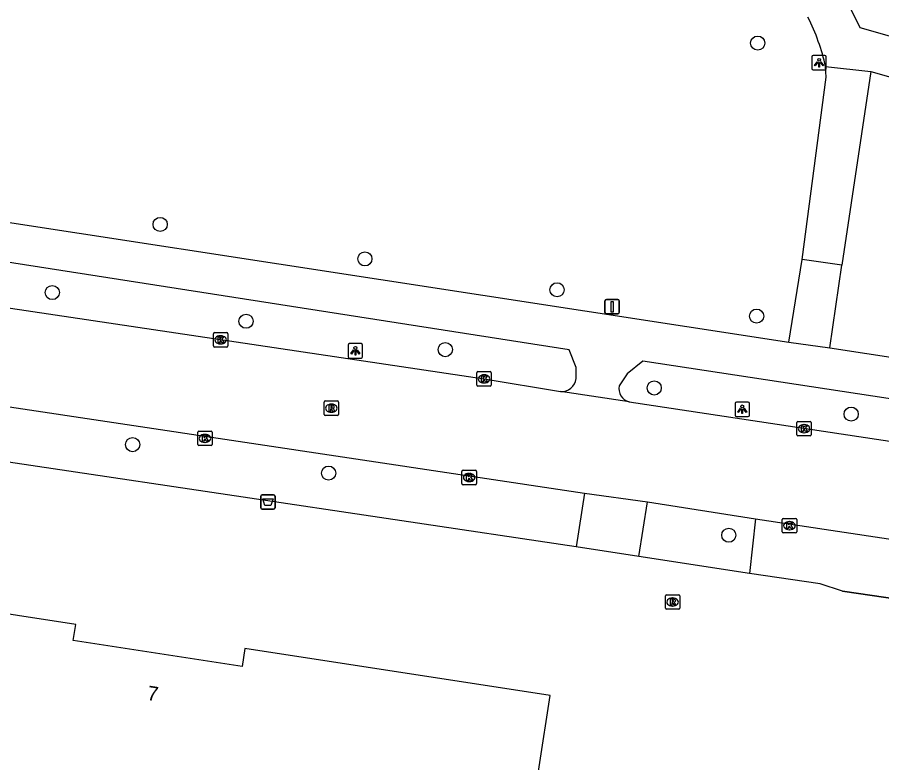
# Model space of a CAD drawing. Extents: x 163010 to 163853, y 382793 to 383982.
# Drawn here: x 163372.7 to 163432.5, y 382972.9 to 383024.5 of the extents above; entities that cross this region are included whole.
import ezdxf

# ---------------------------------------------------------------- set-up
doc = ezdxf.new("R2010")
doc.units = 0
for name, color, linetype in [('IMGEO_Afvalbak', 7, 'Continuous'), ('IMGEO_Boom', 7, 'Continuous'), ('IMGEO_Fietspad_gesloten', 7, 'Continuous'), ('IMGEO_Kolk', 7, 'Continuous'), ('IMGEO_Lichtpunt', 7, 'Continuous'), ('IMGEO_Muur', 7, 'Continuous'), ('IMGEO_Pand', 7, 'Continuous'), ('IMGEO_Pand_nummerreeks', 7, 'Continuous'), ('IMGEO_Rijbaan_lokaal_gesloten', 7, 'Continuous'), ('IMGEO_Rioolput', 7, 'Continuous'), ('IMGEO_Verkeersbordpaal', 7, 'Continuous'), ('IMGEO_Voetpad_gesloten', 7, 'Continuous'), ('IMGEO_Voetpad_open', 7, 'Continuous')]:
    doc.layers.add(name, color=color, linetype=linetype)

msp = doc.modelspace()

# ---------------------------------------------------------------- linework, layer by layer
at = {"layer": 'IMGEO_Afvalbak'}
for p, q in [((163389.537, 382990.565), (163389.537, 382991.365)), ((163389.537, 382991.365), (163389.537, 382990.565)), ((163389.637, 382991.465), (163390.427, 382991.465)), ((163390.427, 382991.465), (163389.637, 382991.465)), ((163390.527, 382991.365), (163390.527, 382990.565)), ((163390.527, 382990.565), (163390.527, 382991.365)), ((163390.427, 382990.465), (163389.637, 382990.465)), ((163389.637, 382990.465), (163390.427, 382990.465))]:
    msp.add_line(p, q, dxfattribs=at)
msp.add_lwpolyline([(163389.68, 382991.179), (163390.384, 382991.179), (163390.235, 382990.709), (163389.829, 382990.709), (163389.68, 382991.179)], dxfattribs=at)
for centre, start, end in [((163389.637, 382991.365), 90, 180), ((163389.637, 382991.365), 90, 180), ((163390.427, 382991.365), 0, 90), ((163390.427, 382991.365), 360, 90), ((163389.637, 382990.565), 180, 270), ((163389.637, 382990.565), 180, 270), ((163390.427, 382990.565), 270, 0), ((163390.427, 382990.565), 270, 0)]:
    msp.add_arc(centre, 0.1, start, end, dxfattribs=at)
at = {"layer": 'IMGEO_Boom'}
for centre in [(163423.924, 383022.718), (163382.577, 383010.17), (163396.744, 383007.785), (163375.112, 383005.454), (163410.036, 383005.647), (163423.85, 383003.823), (163388.519, 383003.468), (163402.307, 383001.504), (163416.764, 382998.851), (163430.389, 382997.041), (163380.672, 382994.933), (163394.232, 382992.958), (163421.921, 382988.663)]:
    msp.add_circle(centre, 0.489, dxfattribs=at)
at = {"layer": 'IMGEO_Fietspad_gesloten'}
for points in [[(163411.354, 382999.501), (163411.369, 383000.271), (163410.874, 383001.497), (163339.774, 383012.591), (163332.089, 383015.205)], [(163340.004, 383015.426), (163341.665, 383014.986), (163426.083, 383002.018)], [(163426.083, 383002.018), (163428.914, 383001.629)], [(163428.914, 383001.629), (163486.6, 382992.801), (163541.477, 382984.514)], [(163489.787, 382987.615), (163489.768, 382988.576), (163489.468, 382989.524), (163415.977, 383000.7), (163414.901, 382999.838), (163414.341, 382999.01)]]:
    msp.add_lwpolyline(points, dxfattribs=at)
for centre, radius, start, end in [((163410.342, 382999.622), 1.02, 265.92047, 353.17976), ((163415.265, 382998.808), 0.946, 167.66, 254.97458)]:
    msp.add_arc(centre, radius, start, end, dxfattribs=at)
at = {"layer": 'IMGEO_Kolk'}
for p, q in [((163386.259, 383001.757), (163386.259, 383002.609)), ((163386.334, 383002.683), (163387.186, 383002.683)), ((163386.747, 383002.463), (163386.772, 383002.463)), ((163387.26, 383002.609), (163387.26, 383001.757)), ((163387.186, 383001.683), (163386.334, 383001.683)), ((163386.77, 383001.903), (163386.745, 383001.903)), ((163404.486, 382999.055), (163404.486, 382999.907)), ((163404.561, 382999.981), (163405.413, 382999.981)), ((163405.487, 382999.907), (163405.487, 382999.055)), ((163404.974, 382999.761), (163404.999, 382999.761)), ((163405.413, 382998.981), (163404.561, 382998.981)), ((163404.997, 382999.201), (163404.972, 382999.201)), ((163426.628, 382995.612), (163426.628, 382996.464)), ((163426.703, 382996.538), (163427.555, 382996.538)), ((163427.116, 382996.318), (163427.141, 382996.318)), ((163427.629, 382996.464), (163427.629, 382995.612)), ((163385.175, 382994.936), (163385.175, 382995.788)), ((163385.25, 382995.862), (163386.102, 382995.862)), ((163386.176, 382995.788), (163386.176, 382994.936)), ((163427.139, 382995.758), (163427.114, 382995.758)), ((163385.663, 382995.642), (163385.688, 382995.642)), ((163427.555, 382995.538), (163426.703, 382995.538)), ((163386.102, 382994.862), (163385.25, 382994.862)), ((163385.686, 382995.082), (163385.661, 382995.082)), ((163403.457, 382992.231), (163403.457, 382993.083)), ((163403.532, 382993.157), (163404.384, 382993.157)), ((163403.945, 382992.937), (163403.97, 382992.937)), ((163404.458, 382993.083), (163404.458, 382992.231)), ((163404.384, 382992.157), (163403.532, 382992.157)), ((163403.968, 382992.377), (163403.943, 382992.377)), ((163425.617, 382988.898), (163425.617, 382989.75)), ((163425.692, 382989.824), (163426.544, 382989.824)), ((163426.618, 382989.75), (163426.618, 382988.898)), ((163426.105, 382989.604), (163426.13, 382989.604)), ((163426.544, 382988.824), (163425.692, 382988.824)), ((163426.128, 382989.044), (163426.103, 382989.044))]:
    msp.add_line(p, q, dxfattribs=at)
for points in [[(163386.259, 383001.757), (163386.259, 383002.609)], [(163386.334, 383002.683), (163387.186, 383002.683)], [(163386.58, 383002.383), (163386.703, 383002.383), (163386.703, 383002.232), (163386.833, 383002.383), (163386.997, 383002.383), (163386.851, 383002.232), (163387.004, 383001.983), (163386.852, 383001.983), (163386.767, 383002.147), (163386.703, 383002.08), (163386.703, 383001.983), (163386.58, 383001.983), (163386.58, 383002.383)], [(163387.26, 383002.609), (163387.26, 383001.757)], [(163387.186, 383001.683), (163386.334, 383001.683)], [(163404.486, 382999.055), (163404.486, 382999.907)], [(163404.561, 382999.981), (163405.413, 382999.981)], [(163405.487, 382999.907), (163405.487, 382999.055)], [(163404.807, 382999.681), (163404.93, 382999.681), (163404.93, 382999.53), (163405.06, 382999.681), (163405.224, 382999.681), (163405.078, 382999.53), (163405.231, 382999.281), (163405.079, 382999.281), (163404.994, 382999.445), (163404.93, 382999.378), (163404.93, 382999.281), (163404.807, 382999.281), (163404.807, 382999.681)], [(163405.413, 382998.981), (163404.561, 382998.981)], [(163426.628, 382995.612), (163426.628, 382996.464)], [(163426.703, 382996.538), (163427.555, 382996.538)], [(163427.629, 382996.464), (163427.629, 382995.612)], [(163385.175, 382994.936), (163385.175, 382995.788)], [(163385.25, 382995.862), (163386.102, 382995.862)], [(163386.176, 382995.788), (163386.176, 382994.936)], [(163426.949, 382996.238), (163427.072, 382996.238), (163427.072, 382996.087), (163427.202, 382996.238), (163427.366, 382996.238), (163427.22, 382996.087), (163427.373, 382995.838), (163427.221, 382995.838), (163427.136, 382996.002), (163427.072, 382995.935), (163427.072, 382995.838), (163426.949, 382995.838), (163426.949, 382996.238)], [(163385.496, 382995.562), (163385.619, 382995.562), (163385.619, 382995.411), (163385.749, 382995.562), (163385.913, 382995.562), (163385.767, 382995.411), (163385.92, 382995.162), (163385.768, 382995.162), (163385.683, 382995.326), (163385.619, 382995.259), (163385.619, 382995.162), (163385.496, 382995.162), (163385.496, 382995.562)], [(163427.555, 382995.538), (163426.703, 382995.538)], [(163386.102, 382994.862), (163385.25, 382994.862)], [(163403.457, 382992.231), (163403.457, 382993.083)], [(163403.532, 382993.157), (163404.384, 382993.157)], [(163403.778, 382992.857), (163403.901, 382992.857), (163403.901, 382992.706), (163404.031, 382992.857), (163404.195, 382992.857), (163404.049, 382992.706), (163404.202, 382992.457), (163404.05, 382992.457), (163403.965, 382992.621), (163403.901, 382992.554), (163403.901, 382992.457), (163403.778, 382992.457), (163403.778, 382992.857)], [(163404.458, 382993.083), (163404.458, 382992.231)], [(163404.384, 382992.157), (163403.532, 382992.157)], [(163425.617, 382988.898), (163425.617, 382989.75)], [(163425.692, 382989.824), (163426.544, 382989.824)], [(163426.618, 382989.75), (163426.618, 382988.898)], [(163425.938, 382989.524), (163426.061, 382989.524), (163426.061, 382989.373), (163426.191, 382989.524), (163426.355, 382989.524), (163426.209, 382989.373), (163426.362, 382989.124), (163426.21, 382989.124), (163426.125, 382989.288), (163426.061, 382989.221), (163426.061, 382989.124), (163425.938, 382989.124), (163425.938, 382989.524)], [(163426.544, 382988.824), (163425.692, 382988.824)]]:
    msp.add_lwpolyline(points, dxfattribs=at)
for centre, start, end in [((163386.336, 383002.607), 91.55205, 178.44795), ((163386.336, 383002.607), 91.55205, 178.44795), ((163387.184, 383002.607), 1.55205, 88.44795), ((163387.184, 383002.607), 1.55205, 88.44795), ((163386.336, 383001.759), 181.55205, 268.44795), ((163386.336, 383001.759), 181.55205, 268.44795), ((163387.184, 383001.759), 271.55205, 358.44795), ((163387.184, 383001.759), 271.55205, 358.44795), ((163404.563, 382999.905), 91.55205, 178.44795), ((163404.563, 382999.905), 91.55205, 178.44795), ((163405.411, 382999.905), 1.55205, 88.44795), ((163405.411, 382999.905), 1.55205, 88.44795), ((163404.563, 382999.057), 181.55205, 268.44795), ((163404.563, 382999.057), 181.55205, 268.44795), ((163405.411, 382999.057), 271.55205, 358.44795), ((163405.411, 382999.057), 271.55205, 358.44795), ((163426.705, 382996.462), 91.55205, 178.44795), ((163426.705, 382996.462), 91.55205, 178.44795), ((163427.553, 382996.462), 1.55205, 88.44795), ((163427.553, 382996.462), 1.55205, 88.44795), ((163385.252, 382995.786), 91.55205, 178.44795), ((163385.252, 382995.786), 91.55205, 178.44795), ((163386.1, 382995.786), 1.55205, 88.44795), ((163386.1, 382995.786), 1.55205, 88.44795), ((163426.705, 382995.614), 181.55205, 268.44795), ((163426.705, 382995.614), 181.55205, 268.44795), ((163427.553, 382995.614), 271.55205, 358.44795), ((163427.553, 382995.614), 271.55205, 358.44795), ((163385.252, 382994.938), 181.55205, 268.44795), ((163385.252, 382994.938), 181.55205, 268.44795), ((163386.1, 382994.938), 271.55205, 358.44795), ((163386.1, 382994.938), 271.55205, 358.44795), ((163403.534, 382993.081), 91.55205, 178.44795), ((163403.534, 382993.081), 91.55205, 178.44795), ((163404.382, 382993.081), 1.55205, 88.44795), ((163404.382, 382993.081), 1.55205, 88.44795), ((163403.534, 382992.233), 181.55205, 268.44795), ((163403.534, 382992.233), 181.55205, 268.44795), ((163404.382, 382992.233), 271.55205, 358.44795), ((163404.382, 382992.233), 271.55205, 358.44795), ((163425.694, 382989.748), 91.55205, 178.44795), ((163425.694, 382989.748), 91.55205, 178.44795), ((163426.542, 382989.748), 1.55205, 88.44795), ((163426.542, 382989.748), 1.55205, 88.44795), ((163425.694, 382988.9), 181.55205, 268.44795), ((163425.694, 382988.9), 181.55205, 268.44795), ((163426.542, 382988.9), 271.55205, 358.44795), ((163426.542, 382988.9), 271.55205, 358.44795)]:
    msp.add_arc(centre, 0.0765, start, end, dxfattribs=at)
for centre, major_axis, ratio, start_param, end_param in [((163386.746, 383002.183), (-0.387, 0.002), 0.722429, 4.712389, 7.853982), ((163386.771, 383002.183), (-0.39, 0.002), 0.717154, 1.570796, 4.712389), ((163404.973, 382999.481), (-0.387, 0.002), 0.722429, 4.712389, 7.853982), ((163404.998, 382999.481), (-0.39, 0.002), 0.717154, 1.570796, 4.712389), ((163427.115, 382996.038), (-0.387, 0.002), 0.722429, 4.712389, 7.853982), ((163427.14, 382996.038), (-0.39, 0.002), 0.717154, 1.570796, 4.712389), ((163385.662, 382995.362), (-0.387, 0.002), 0.722429, 4.712389, 7.853982), ((163385.687, 382995.362), (-0.39, 0.002), 0.717154, 1.570796, 4.712389), ((163403.944, 382992.657), (-0.387, 0.002), 0.722429, 4.712389, 7.853982), ((163403.969, 382992.657), (-0.39, 0.002), 0.717154, 1.570796, 4.712389), ((163426.104, 382989.324), (-0.387, 0.002), 0.722429, 4.712389, 7.853982), ((163426.129, 382989.324), (-0.39, 0.002), 0.717154, 1.570796, 4.712389)]:
    msp.add_ellipse(centre, major_axis=major_axis, ratio=ratio, start_param=start_param, end_param=end_param, dxfattribs=at)
at = {"layer": 'IMGEO_Lichtpunt'}
for p, q in [((163427.673, 383021.759), (163427.673, 383020.952)), ((163427.673, 383021.759), (163427.673, 383020.952)), ((163428.575, 383021.854), (163427.767, 383021.854)), ((163428.575, 383021.854), (163427.767, 383021.854)), ((163428.669, 383020.952), (163428.669, 383021.759)), ((163428.669, 383020.952), (163428.669, 383021.759)), ((163427.767, 383020.858), (163428.575, 383020.858)), ((163427.767, 383020.858), (163428.575, 383020.858)), ((163395.582, 383001.825), (163395.582, 383001.018)), ((163395.582, 383001.825), (163395.582, 383001.018)), ((163396.484, 383001.92), (163395.676, 383001.92)), ((163396.484, 383001.92), (163395.676, 383001.92)), ((163396.578, 383001.018), (163396.578, 383001.825)), ((163396.578, 383001.018), (163396.578, 383001.825)), ((163395.676, 383000.924), (163396.484, 383000.924)), ((163395.676, 383000.924), (163396.484, 383000.924)), ((163422.353, 382997.781), (163422.353, 382996.974)), ((163422.353, 382997.781), (163422.353, 382996.974)), ((163423.255, 382997.876), (163422.447, 382997.876)), ((163423.255, 382997.876), (163422.447, 382997.876)), ((163423.349, 382996.974), (163423.349, 382997.781)), ((163423.349, 382996.974), (163423.349, 382997.781)), ((163422.447, 382996.88), (163423.255, 382996.88)), ((163422.447, 382996.88), (163423.255, 382996.88))]:
    msp.add_line(p, q, dxfattribs=at)
for points in [[(163428.047, 383021.423), (163428.086, 383021.395), (163427.898, 383021.133), (163427.86, 383021.16), (163428.047, 383021.423)], [(163428.259, 383021.395), (163428.297, 383021.422), (163428.484, 383021.16), (163428.445, 383021.132), (163428.259, 383021.395)], [(163428.149, 383021.375), (163428.196, 383021.375), (163428.196, 383021.053), (163428.149, 383021.053), (163428.149, 383021.375)], [(163395.956, 383001.489), (163395.995, 383001.461), (163395.807, 383001.199), (163395.769, 383001.226), (163395.956, 383001.489)], [(163396.058, 383001.441), (163396.105, 383001.441), (163396.105, 383001.119), (163396.058, 383001.119), (163396.058, 383001.441)], [(163396.168, 383001.461), (163396.206, 383001.488), (163396.393, 383001.226), (163396.354, 383001.198), (163396.168, 383001.461)], [(163422.727, 382997.445), (163422.766, 382997.417), (163422.578, 382997.155), (163422.54, 382997.182), (163422.727, 382997.445)], [(163422.829, 382997.397), (163422.876, 382997.397), (163422.876, 382997.075), (163422.829, 382997.075), (163422.829, 382997.397)], [(163422.939, 382997.417), (163422.977, 382997.444), (163423.164, 382997.182), (163423.125, 382997.154), (163422.939, 382997.417)]]:
    msp.add_lwpolyline(points, dxfattribs=at)
for centre in [(163428.172, 383021.557), (163396.081, 383001.623), (163422.852, 382997.579)]:
    msp.add_circle(centre, 0.0994, dxfattribs=at)
for centre, start, end in [((163427.767, 383021.759), 90, 180), ((163427.767, 383021.759), 90, 180), ((163428.575, 383021.759), 0, 90), ((163428.575, 383021.759), 0, 90), ((163427.767, 383020.952), 180, 270), ((163427.767, 383020.952), 180, 270), ((163428.575, 383020.952), 270, 0), ((163428.575, 383020.952), 270, 360), ((163395.676, 383001.825), 90, 180), ((163395.676, 383001.825), 90, 180), ((163396.484, 383001.825), 0, 90), ((163396.484, 383001.825), 0, 90), ((163395.676, 383001.018), 180, 270), ((163395.676, 383001.018), 180, 270), ((163396.484, 383001.018), 270, 0), ((163396.484, 383001.018), 270, 360), ((163422.447, 382997.781), 90, 180), ((163422.447, 382997.781), 90, 180), ((163423.255, 382997.781), 0, 90), ((163423.255, 382997.781), 0, 90), ((163422.447, 382996.974), 180, 270), ((163422.447, 382996.974), 180, 270), ((163423.255, 382996.974), 270, 0), ((163423.255, 382996.974), 270, 360)]:
    msp.add_arc(centre, 0.0946, start, end, dxfattribs=at)
at = {"layer": 'IMGEO_Muur'}
msp.add_lwpolyline([(163429.788, 382984.796), (163437.517, 382983.673), (163437.535, 382983.552), (163438.054, 382983.442)], dxfattribs=at)
at = {"layer": 'IMGEO_Pand'}
msp.add_lwpolyline([(163371.506, 382950.935), (163376.489, 382950.166), (163377.097, 382954.103), (163379.71, 382953.7), (163379.105, 382949.78), (163383.989, 382949.026), (163384.455, 382952.05), (163405.206, 382948.848), (163406.662, 382958.285), (163404.515, 382958.616), (163406.034, 382968.462), (163408.102, 382968.143), (163408.795, 382972.634), (163409.558, 382977.575), (163388.438, 382980.834), (163388.243, 382979.572), (163376.562, 382981.375), (163376.732, 382982.479), (163332.93, 382989.239)], dxfattribs=at)
at = {"layer": 'IMGEO_Rijbaan_lokaal_gesloten'}
for points in [[(163336.344, 383009.715), (163404.987, 382999.481), (163410.269, 382998.605)], [(163339.568, 383002.444), (163411.931, 382991.584)], [(163415.02, 382997.894), (163410.269, 382998.605)], [(163415.02, 382997.894), (163488.831, 382986.752)], [(163411.931, 382991.584), (163416.286, 382990.97)], [(163416.286, 382990.97), (163423.758, 382989.792)], [(163423.758, 382989.792), (163438.655, 382987.556)]]:
    msp.add_lwpolyline(points, dxfattribs=at)
at = {"layer": 'IMGEO_Rioolput'}
for p, q in [((163393.921, 382997.027), (163393.921, 382997.879)), ((163393.996, 382997.953), (163394.848, 382997.953)), ((163394.409, 382997.733), (163394.434, 382997.733)), ((163394.922, 382997.879), (163394.922, 382997.027)), ((163394.848, 382996.953), (163393.996, 382996.953)), ((163394.432, 382997.173), (163394.407, 382997.173)), ((163417.533, 382983.614), (163417.533, 382984.466)), ((163417.608, 382984.54), (163418.46, 382984.54)), ((163418.534, 382984.466), (163418.534, 382983.614)), ((163418.044, 382983.76), (163418.019, 382983.76)), ((163418.021, 382984.32), (163418.046, 382984.32)), ((163418.46, 382983.54), (163417.608, 382983.54))]:
    msp.add_line(p, q, dxfattribs=at)
for points in [[(163393.921, 382997.027), (163393.921, 382997.879)], [(163393.996, 382997.953), (163394.848, 382997.953)], [(163394.51, 382997.651), (163394.258, 382997.653), (163394.258, 382997.253)], [(163394.436, 382997.572), (163394.382, 382997.572), (163394.382, 382997.491)], [(163394.922, 382997.879), (163394.922, 382997.027)], [(163394.848, 382996.953), (163393.996, 382996.953)], [(163394.258, 382997.253), (163394.382, 382997.253), (163394.382, 382997.415), (163394.393, 382997.415)], [(163394.382, 382997.491), (163394.434, 382997.491)], [(163394.44, 382997.386), (163394.511, 382997.253), (163394.651, 382997.253), (163394.586, 382997.379)], [(163417.533, 382983.614), (163417.533, 382984.466)], [(163417.608, 382984.54), (163418.46, 382984.54)], [(163418.534, 382984.466), (163418.534, 382983.614)], [(163418.122, 382984.238), (163417.87, 382984.24), (163417.87, 382983.84)], [(163417.87, 382983.84), (163417.994, 382983.84), (163417.994, 382984.002), (163418.005, 382984.002)], [(163418.048, 382984.159), (163417.994, 382984.159), (163417.994, 382984.078)], [(163417.994, 382984.078), (163418.046, 382984.078)], [(163418.052, 382983.973), (163418.123, 382983.84), (163418.263, 382983.84), (163418.198, 382983.966)], [(163418.46, 382983.54), (163417.608, 382983.54)]]:
    msp.add_lwpolyline(points, dxfattribs=at)
for centre, radius, start, end in [((163393.998, 382997.877), 0.0765, 91.55205, 178.44795), ((163393.998, 382997.877), 0.0765, 91.55205, 178.44795), ((163394.418, 382997.68), 0.19, 274.7715, 282.96867), ((163394.442, 382997.476), 0.0964, 77.00612, 93.18647), ((163394.456, 382997.533), 0.0378, 276.66336, 79.67722), ((163394.509, 382997.541), 0.109, 350.36119, 89.41601), ((163394.507, 382997.541), 0.112, 277.58423, 350.98172), ((163394.846, 382997.877), 0.0765, 1.55205, 88.44795), ((163394.846, 382997.877), 0.0765, 1.55205, 88.44795), ((163393.998, 382997.029), 0.0765, 181.55205, 268.44795), ((163393.998, 382997.029), 0.0765, 181.55205, 268.44795), ((163394.392, 382997.362), 0.0533, 26.02933, 88.69889), ((163394.491, 382997.326), 0.108, 29.51342, 73.79051), ((163394.846, 382997.029), 0.0765, 271.55205, 358.44795), ((163394.846, 382997.029), 0.0765, 271.55205, 358.44795), ((163417.61, 382984.464), 0.0765, 91.55205, 178.44795), ((163417.61, 382984.464), 0.0765, 91.55205, 178.44795), ((163418.458, 382984.464), 0.0765, 1.55205, 88.44795), ((163418.458, 382984.464), 0.0765, 1.55205, 88.44795), ((163418.004, 382983.949), 0.0533, 26.02933, 88.69889), ((163418.03, 382984.267), 0.19, 274.7715, 282.96867), ((163418.054, 382984.063), 0.0964, 77.00612, 93.18647), ((163418.068, 382984.12), 0.0378, 276.66336, 79.67722), ((163418.121, 382984.128), 0.109, 350.36119, 89.41601), ((163418.119, 382984.128), 0.112, 277.58423, 350.98172), ((163418.103, 382983.913), 0.108, 29.51342, 73.79051), ((163417.61, 382983.616), 0.0765, 181.55205, 268.44795), ((163417.61, 382983.616), 0.0765, 181.55205, 268.44795), ((163418.458, 382983.616), 0.0765, 271.55205, 358.44795), ((163418.458, 382983.616), 0.0765, 271.55205, 358.44795)]:
    msp.add_arc(centre, radius, start, end, dxfattribs=at)
for centre, major_axis, ratio, start_param, end_param in [((163394.408, 382997.453), (-0.387, 0.002), 0.722429, 4.712389, 7.853982), ((163394.433, 382997.453), (-0.39, 0.002), 0.717154, 1.570796, 4.712389), ((163418.02, 382984.04), (-0.387, 0.002), 0.722429, 4.712389, 7.853982), ((163418.045, 382984.04), (-0.39, 0.002), 0.717154, 1.570796, 4.712389)]:
    msp.add_ellipse(centre, major_axis=major_axis, ratio=ratio, start_param=start_param, end_param=end_param, dxfattribs=at)
at = {"layer": 'IMGEO_Verkeersbordpaal'}
for p, q in [((163413.352, 383004.072), (163413.352, 383004.872)), ((163413.352, 383004.872), (163413.352, 383004.072)), ((163413.452, 383004.972), (163414.242, 383004.972)), ((163414.242, 383004.972), (163413.452, 383004.972)), ((163414.342, 383004.872), (163414.342, 383004.072)), ((163414.342, 383004.072), (163414.342, 383004.872)), ((163414.242, 383003.972), (163413.452, 383003.972)), ((163413.452, 383003.972), (163414.242, 383003.972))]:
    msp.add_line(p, q, dxfattribs=at)
msp.add_lwpolyline([(163413.772, 383004.847), (163413.922, 383004.847), (163413.922, 383004.097), (163413.772, 383004.097), (163413.772, 383004.847)], dxfattribs=at)
for centre, start, end in [((163413.452, 383004.872), 90, 180), ((163413.452, 383004.872), 90, 180), ((163414.242, 383004.872), 0, 90), ((163414.242, 383004.872), 360, 90), ((163413.452, 383004.072), 180, 270), ((163413.452, 383004.072), 180, 270), ((163414.242, 383004.072), 270, 0), ((163414.242, 383004.072), 270, 0)]:
    msp.add_arc(centre, 0.1, start, end, dxfattribs=at)
at = {"layer": 'IMGEO_Voetpad_gesloten'}
for points in [[(163443.083, 383020.345), (163431.021, 383023.774), (163416.383, 383053.546)], [(163426.994, 383007.752), (163428.656, 383020.356), (163428.623, 383021.086)], [(163428.623, 383021.086), (163431.74, 383020.75)], [(163431.74, 383020.75), (163429.737, 383007.354)], [(163431.74, 383020.75), (163504.403, 383000.04), (163539.22, 382990.257), (163541.477, 382984.514)], [(163429.737, 383007.354), (163426.994, 383007.752)]]:
    msp.add_lwpolyline(points, dxfattribs=at)
msp.add_arc((163414.618, 383017.976), 14.346, 12.51874, 27.05644, dxfattribs=at)
at = {"layer": 'IMGEO_Voetpad_open'}
for points in [[(163426.083, 383002.018), (163426.994, 383007.752)], [(163428.914, 383001.629), (163429.737, 383007.354)], [(163411.357, 382987.861), (163338.968, 382998.653)], [(163411.931, 382991.584), (163411.357, 382987.861)], [(163415.703, 382987.189), (163416.286, 382990.97)], [(163423.758, 382989.792), (163423.358, 382986.004)], [(163415.703, 382987.189), (163411.357, 382987.861)], [(163423.358, 382986.004), (163415.703, 382987.189)], [(163438.054, 382983.442), (163437.535, 382983.552), (163437.517, 382983.673), (163429.788, 382984.796), (163428.242, 382985.302), (163423.358, 382986.004)]]:
    msp.add_lwpolyline(points, dxfattribs=at)

# ---------------------------------------------------------------- texts
at = {"layer": 'IMGEO_Pand_nummerreeks'}
msp.add_text('7', height=1, rotation=351.22802, dxfattribs=at).set_placement((163381.629, 382977.273))

doc.saveas('drawing.dxf')
